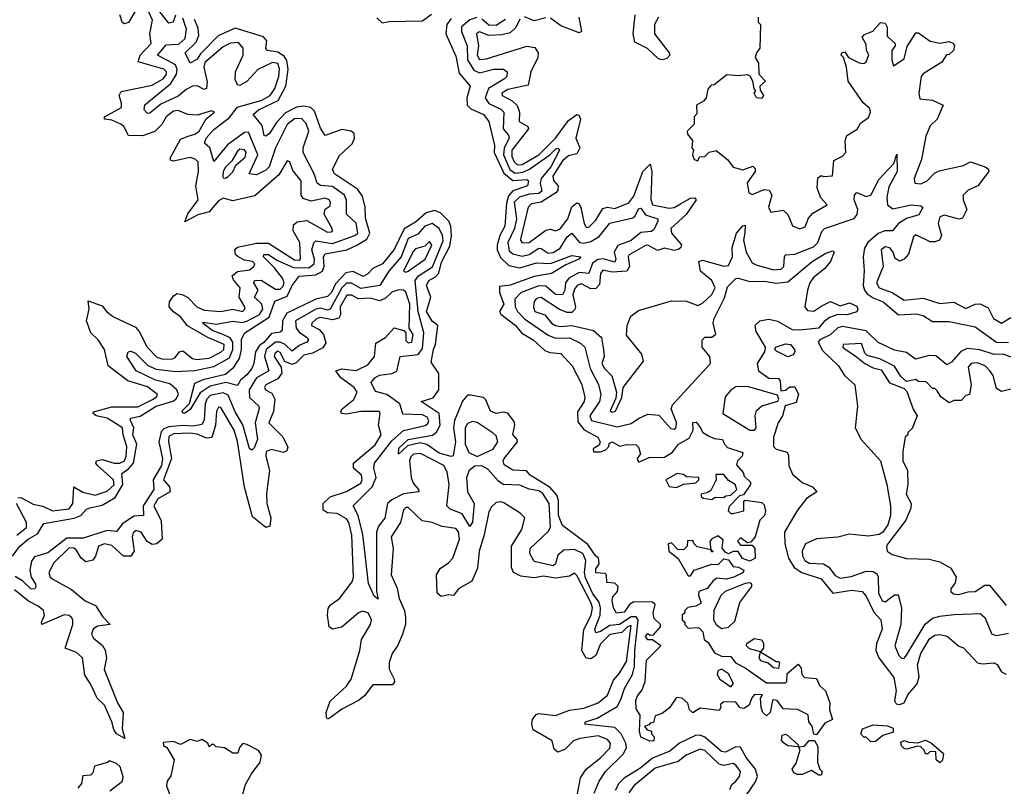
# Model space of a CAD drawing. Extents: x 2472589 to 2662339, y 701009 to 849030.
# Tile 353 of 406: x 2612417 to 2616567, y 746383 to 749615. Entities that reach past the tile are written whole.
import ezdxf

# ---------------------------------------------------------------- set-up
doc = ezdxf.new("R2010")
doc.units = 0

msp = doc.modelspace()

# ---------------------------------------------------------------- linework, layer by layer
at = {"layer": '0CON05XD'}
for points in [[(2613073.9, 749633.9), (2613064, 749605), (2613045, 749600), (2612964.3, 749704.3)], [(2612409.7, 747600.3), (2612425, 747599.4), (2612473, 747573), (2612515, 747563.5), (2612555, 747543.8), (2612625, 747553.5), (2612640.9, 747575), (2612645, 747645.8), (2612682.5, 747622.5), (2612735, 747609.8), (2612785, 747626.7), (2612815, 747654.6), (2612812.9, 747675), (2612745.4, 747735), (2612737.9, 747745), (2612741.1, 747755), (2612765, 747761.4), (2612815, 747745.6), (2612838.8, 747745), (2612858.1, 747755), (2612865.9, 747775), (2612869.2, 747815), (2612852.9, 747865), (2612850.3, 747895), (2612785, 747934.8), (2612739.4, 747945), (2612726.9, 747955), (2612728.6, 747961.4), (2612805, 747983.5), (2612915, 747982.7), (2612979.1, 748015), (2612993.8, 748025), (2612997.5, 748035), (2612955, 748067.1), (2612872.7, 748092.7), (2612789.2, 748155), (2612774.6, 748224.6), (2612748.2, 748265), (2612716.9, 748295), (2612698.8, 748345), (2612710, 748395), (2612705, 748430), (2612765, 748408.8), (2612782.5, 748385), (2612811.9, 748361.9), (2612905, 748318.5), (2612920.8, 748300.8), (2612954, 748235), (2612995, 748192.9), (2613015.4, 748184.6), (2613056.7, 748183.3), (2613070.3, 748189.7), (2613091.1, 748215), (2613105, 748218.8), (2613145, 748186.7), (2613162.9, 748182.9), (2613215, 748188.6), (2613265, 748213.3), (2613276.8, 748225), (2613278.5, 748245), (2613207.1, 748277.1), (2613124.8, 748324.8), (2613095, 748362.9), (2613065, 748383.5), (2613047.5, 748405), (2613048.5, 748425), (2613065, 748450.6), (2613080, 748460), (2613105, 748455.4), (2613125, 748443.3), (2613163.8, 748403.8), (2613195, 748390.7), (2613265, 748385.4), (2613315, 748394.1), (2613356.2, 748385), (2613366.1, 748393.9), (2613366.5, 748405), (2613342.7, 748445), (2613346.5, 748485), (2613317.7, 748517.7), (2613313.1, 748535), (2613335, 748552.9), (2613385, 748560.8), (2613404.4, 748575), (2613407.8, 748585), (2613398.6, 748595), (2613365, 748600.8), (2613337.3, 748615), (2613326.2, 748625), (2613323.5, 748646.5), (2613335, 748655.4), (2613415, 748672.2), (2613465, 748672.9), (2613575, 748601.9), (2613595, 748600.9), (2613600.6, 748605), (2613597.3, 748675), (2613570, 748725), (2613570.4, 748749.6), (2613587.1, 748762.9), (2613627.9, 748767.9), (2613715, 748718.9), (2613729.7, 748720.3), (2613736, 748725), (2613734.2, 748735), (2613700, 748795), (2613703.9, 748816.1), (2613725, 748830), (2613726.7, 748845), (2613721.2, 748855), (2613705, 748862), (2613645, 748849.2), (2613611.7, 748861.7), (2613603.8, 748875), (2613603.9, 748935), (2613568.8, 748978.8), (2613555, 749016.2), (2613545, 749020), (2613509, 748961), (2613408.2, 748871.8), (2613315, 748850.9), (2613275, 748861.9), (2613255, 748850.6), (2613215, 748804.4), (2613167.9, 748792.1), (2613113.3, 748763.3), (2613125, 748795.8), (2613168.5, 748855), (2613159.2, 748915), (2613170.4, 748975), (2613168.5, 749015), (2613157.1, 749027.1), (2613135, 749033.8), (2613065, 749018.2), (2613052.8, 749022.8), (2613050.9, 749030.9), (2613095, 749111.4), (2613126.8, 749123.2), (2613155, 749131.8), (2613173.1, 749145), (2613203.1, 749196.9), (2613237.5, 749225), (2613225, 749231.2), (2613165, 749211.9), (2613125, 749215.6), (2613085, 749232.5), (2613065, 749229.5), (2613035, 749205.6), (2613016.7, 749173.3), (2612987.2, 749142.8), (2612935, 749124.7), (2612875, 749127.1), (2612855.5, 749165), (2612843.9, 749173.9), (2612805, 749190.8), (2612773.8, 749195), (2612774.2, 749205), (2612845.6, 749245), (2612846.6, 749263.4), (2612835.5, 749295), (2612845, 749312.5), (2612975, 749338.1), (2613021.5, 749365), (2613035.8, 749385), (2613035.2, 749395.2), (2613025, 749406.4), (2612916.5, 749436.5), (2612925.4, 749465), (2612970.8, 749515), (2612965.4, 749555), (2612977.2, 749612.8), (2612955, 749658.7)], [(2612386.6, 747353.4), (2612417.5, 747395), (2612452.7, 747425), (2612492.2, 747447.8), (2612518.9, 747491.1), (2612646.5, 747513.5), (2612674.8, 747525.2), (2612698.7, 747551.3), (2612712.8, 747557.2), (2612765, 747568.8), (2612819.1, 747600.9), (2612852.3, 747655), (2612847.6, 747702.4), (2612877.5, 747722.5), (2612896.1, 747745), (2612910.2, 747825), (2612894.3, 747865), (2612897.6, 747895), (2612883.4, 747925), (2612884.5, 747935), (2612925, 747944.2), (2612992.5, 747985), (2613062.9, 748007.1), (2613075.3, 748015), (2613086.2, 748035), (2613079.4, 748055), (2613049.6, 748079.6), (2612990, 748095), (2612907.8, 748135), (2612868.2, 748195), (2612874.5, 748215), (2612885, 748217.3), (2612905, 748209.1), (2612957.7, 748157.7), (2612991.9, 748141.9), (2613075, 748132), (2613155, 748136.3), (2613235, 748153.1), (2613300.8, 748189.2), (2613315.7, 748225), (2613315.7, 748255), (2613303.8, 748273.8), (2613276.9, 748286.9), (2613228.9, 748305), (2613188.6, 748335), (2613190.7, 748339.3), (2613245, 748331.1), (2613315, 748343.6), (2613355, 748338.6), (2613375, 748343.9), (2613427.7, 748372.3), (2613442.4, 748395), (2613436.9, 748415), (2613406.9, 748445), (2613421.6, 748475), (2613403.6, 748505), (2613406, 748515), (2613435, 748516.2), (2613495, 748478.6), (2613515, 748479.4), (2613527.8, 748492.2), (2613531.3, 748505), (2613524.5, 748525), (2613490.2, 748570.2), (2613444.7, 748615), (2613446, 748625), (2613465, 748625.6), (2613501.3, 748601.3), (2613570.6, 748570.6), (2613635, 748568.9), (2613657.8, 748585), (2613659.4, 748605), (2613647.8, 748645), (2613656.1, 748673.9), (2613665, 748682.9), (2613735, 748671.2), (2613830, 748705), (2613842.2, 748715), (2613835, 748757.7), (2613794.6, 748795), (2613794, 748854), (2613786.5, 748875), (2613735, 748912.3), (2613685, 748916.2), (2613671.2, 748925), (2613658.7, 748965), (2613611.9, 749055), (2613611.6, 749075), (2613636.1, 749145), (2613625, 749177.9), (2613605, 749198.6), (2613575, 749197), (2613545, 749172.9), (2613494.8, 749075.2), (2613468.8, 748995), (2613455, 748980.3), (2613415, 748961.3), (2613384.4, 748964.4), (2613420.2, 749045), (2613380.7, 749140.7), (2613365, 749138.7), (2613292.4, 749087.6), (2613235, 749017.5), (2613218.5, 749075), (2613195.6, 749095), (2613203.4, 749115), (2613235, 749151.6), (2613299.3, 749200.7), (2613335, 749245.6), (2613436.9, 749275), (2613473.1, 749295), (2613492.6, 749325), (2613509.1, 749375), (2613512, 749408), (2613505, 749429.6), (2613482, 749435), (2613420.5, 749405), (2613375, 749354.6), (2613345, 749337.8), (2613335, 749340), (2613325, 749363.3), (2613326.4, 749395), (2613359.1, 749465), (2613359.1, 749495), (2613338.8, 749518.8), (2613305, 749516.2), (2613275, 749500.3), (2613197.5, 749435), (2613193.4, 749415), (2613207.2, 749352.8), (2613205, 749324.2), (2613195, 749321.1), (2613165, 749336.2), (2613145, 749334.4), (2613118.9, 749321.1), (2613085, 749292.4), (2613012, 749258), (2612965, 749220.8), (2612955, 749219.2), (2612941.5, 749235), (2612945, 749256), (2613054, 749346), (2613077.9, 749385), (2613081, 749405), (2613073.3, 749425), (2612998.2, 749465), (2613035, 749508.9), (2613087.8, 749512.2), (2613113.9, 749535), (2613120.5, 749575), (2613105, 749621.2)], [(2612907.1, 749655), (2612875, 749603.5), (2612856.7, 749596.7), (2612848.5, 749605), (2612839.6, 749635)], [(2613922.1, 749622.1), (2613945, 749601.8), (2613975, 749607.7), (2614115, 749610), (2614152.3, 749637.7)], [(2614235, 749620.5), (2614216.9, 749595), (2614213.6, 749555), (2614255, 749461.2), (2614270, 749390), (2614315.6, 749335), (2614301.2, 749285), (2614303.5, 749255), (2614318.7, 749238.7), (2614371.4, 749215), (2614394.4, 749185), (2614418.5, 749085), (2614416.7, 749055), (2614457.3, 748967.3), (2614495, 748937), (2614555, 748940.8), (2614562, 748935), (2614557.1, 748915), (2614496.2, 748893.8), (2614477.2, 748872.8), (2614468.4, 748841.6), (2614462.5, 748745), (2614441.2, 748705), (2614429.3, 748665), (2614430, 748645), (2614443, 748613), (2614479.2, 748579.2), (2614525, 748568.9), (2614595, 748589.6), (2614655, 748587.6), (2614745, 748620.5), (2614782.5, 748615), (2614773.8, 748605), (2614718.9, 748581.1), (2614658.8, 748545), (2614585, 748532), (2614485, 748496.2), (2614440, 748490), (2614438.9, 748465), (2614458.2, 748415), (2614439.5, 748385), (2614445, 748373.1), (2614505, 748326.5), (2614534, 748294), (2614581.4, 748265), (2614630.7, 748220.7), (2614651.8, 748211.8), (2614697.9, 748207.9), (2614745.7, 748155), (2614785, 748080), (2614799.2, 748025), (2614796.9, 748005), (2614767.6, 747962.4), (2614769.5, 747919.5), (2614796, 747886), (2614853.8, 747855), (2614863.3, 747835), (2614859.3, 747820.7), (2614833.9, 747806.1), (2614835, 747793.3), (2614865, 747792.5), (2614888.3, 747801.7), (2614900, 747815), (2614901.7, 747828.3), (2614914.1, 747835.9), (2614947, 747817), (2614975, 747824), (2615015, 747822), (2615025, 747813.3), (2615033.3, 747785), (2615020, 747765), (2615025, 747750), (2615070.7, 747769.3), (2615135, 747770), (2615168.7, 747791.3), (2615194.2, 747825), (2615239.3, 747850.7), (2615256, 747885), (2615255, 747916.7), (2615268.3, 747918.3), (2615286.2, 747893.8)], [(2614344.2, 749624.2), (2614315, 749614.8), (2614279.7, 749585), (2614278.6, 749565), (2614302.5, 749505), (2614304.4, 749445), (2614331.7, 749401.7), (2614355, 749391.4), (2614415, 749405.9), (2614456.4, 749406.4), (2614471.9, 749395), (2614470, 749375), (2614460, 749365), (2614392.5, 749325), (2614379.7, 749285), (2614395, 749261.6), (2614445, 749238), (2614457.9, 749225), (2614454.2, 749155), (2614477.5, 749127.5), (2614479.7, 749115), (2614459.6, 749075), (2614456.5, 749045), (2614483.1, 748983.1), (2614505, 748967.2), (2614537.6, 748972.4), (2614565.9, 748984.1), (2614651.8, 749045), (2614675, 749069.6), (2614685, 749073.1), (2614692.2, 749065), (2614655.9, 748995), (2614614.8, 748945), (2614611.2, 748925), (2614617.5, 748892.5), (2614605, 748882.2), (2614565, 748879), (2614524, 748866), (2614501.1, 748845), (2614510.6, 748775), (2614502, 748735), (2614474.8, 748675), (2614480.3, 748640.3), (2614495, 748627.9), (2614535, 748618.1), (2614565, 748624.8), (2614605, 748651.2), (2614615, 748650.8), (2614645, 748630.7), (2614665, 748633.2), (2614695, 748651.1), (2614725, 748698.8), (2614745, 748714.4), (2614776, 748676), (2614795, 748673.2), (2614825, 748679.3), (2614859.1, 748700.9), (2614905, 748757.5), (2615001.1, 748778.9), (2615011.9, 748788.1), (2615025, 748816.9), (2615035, 748820), (2615055, 748791.6), (2615106.2, 748775), (2615107.3, 748765), (2615090.4, 748729.6), (2615078.5, 748721.5), (2615035, 748718.4), (2614995, 748684.7), (2614937.6, 748662.4), (2614922.6, 748635), (2614930, 748605), (2614925, 748592.3), (2614876.1, 748606.1), (2614855, 748604.4), (2614832.1, 748587.9), (2614815.8, 748544.2), (2614775, 748549.4), (2614731.1, 748525), (2614718, 748505), (2614715.5, 748474.5), (2614704.7, 748455.3), (2614675, 748456.2), (2614635, 748491.8), (2614605, 748493.2), (2614530.8, 748465), (2614504, 748436), (2614505.3, 748405), (2614515.3, 748385), (2614544.1, 748354.1), (2614645, 748284.7), (2614675, 748272.5), (2614735, 748273.2), (2614781.2, 748251.2), (2614799.5, 748235), (2614821.4, 748145), (2614857, 748077), (2614866.9, 748035), (2614861.1, 748005), (2614820, 747945), (2614826.9, 747925), (2614935, 747898.4), (2614995, 747912.5), (2615025, 747934.3), (2615065, 747952.5), (2615111.7, 747948.3), (2615161.9, 747891.9), (2615175, 747889.2), (2615184.2, 747895.8), (2615185, 747917.5), (2615162.5, 747975), (2615168.3, 747991.7), (2615328.2, 748165), (2615325.4, 748195), (2615294, 748235), (2615293.6, 748263.6), (2615305, 748276), (2615335, 748276.7), (2615350.7, 748289.3), (2615340, 748335), (2615343.8, 748355), (2615388.1, 748441.9), (2615400.9, 748489.1), (2615435, 748523.6), (2615445.5, 748525.5), (2615495, 748510.8), (2615555, 748512.2), (2615606, 748504), (2615655, 748510), (2615757.8, 748595), (2615815, 748630), (2615845, 748640), (2615850, 748635), (2615834, 748595), (2615810, 748565), (2615762.6, 748527.4), (2615747.1, 748505), (2615737.9, 748475), (2615726.7, 748405), (2615738.3, 748388.3), (2615763.9, 748386.1), (2615798.3, 748408.3), (2615835, 748427.1), (2615875, 748408.8), (2615915, 748421.2), (2615945, 748406.7), (2615950, 748395), (2615945, 748383.3), (2615905, 748370), (2615865, 748371.9), (2615831.1, 748358.9), (2615807.4, 748342.6), (2615783.8, 748315), (2615705.5, 748305.5), (2615675, 748307.5), (2615612.9, 748342.9), (2615575, 748351.2), (2615535, 748344.6), (2615515.5, 748325), (2615520, 748300), (2615558.8, 748235), (2615555.9, 748214.1), (2615526.2, 748165), (2615531.2, 748135), (2615575, 748103.3), (2615615, 748102.5), (2615623, 748093), (2615625, 748050), (2615645, 748052.5), (2615663, 748067), (2615685, 748067.5), (2615700, 748035), (2615689.3, 748000.7), (2615643, 747987), (2615632.5, 747945), (2615614.1, 747915.9), (2615594.6, 747855.4), (2615594.4, 747815), (2615605, 747804.4), (2615651.7, 747791.7), (2615658, 747778), (2615659.4, 747735), (2615675, 747698.6), (2615715, 747664.4), (2615758.8, 747645), (2615777.5, 747625), (2615734.1, 747595.9), (2615695, 747546.7), (2615665, 747495.6), (2615640.9, 747455), (2615642.5, 747405), (2615658, 747345), (2615682.1, 747305), (2615714.5, 747284.5), (2615795, 747257.7), (2615845, 747197.3), (2615925, 747210.7), (2615967.5, 747205), (2615984.6, 747185), (2616016.7, 747116.7), (2616046.9, 747085), (2616051.9, 747045), (2616028, 746985), (2616025.3, 746955), (2616037.8, 746925), (2616101.5, 746841.5), (2616112, 746785), (2616104.7, 746744.7), (2616110.8, 746730.8), (2616125, 746728), (2616145.5, 746734.5), (2616160.5, 746769.5), (2616200, 746815), (2616208.3, 746845), (2616201.4, 746895), (2616215, 746942.9), (2616252.7, 747005), (2616275, 747020.6), (2616297, 747023), (2616326.2, 747016.2), (2616375, 746973.8), (2616395, 746966.7), (2616454.1, 746904.1), (2616475, 746899.6), (2616525, 746904.4), (2616536.6, 746896.6), (2616556, 746866), (2616575, 746856.4)], [(2614525, 749616.5), (2614508.2, 749581.8), (2614485, 749559.3), (2614449.5, 749550.5), (2614395, 749548.3), (2614355, 749563.1), (2614343.1, 749556.9), (2614351.4, 749505), (2614345.4, 749465), (2614355, 749447.3), (2614385, 749449.3), (2614555, 749503.8), (2614587.8, 749497.8), (2614602.7, 749475), (2614600.4, 749455), (2614572, 749395), (2614560.8, 749339.2), (2614475, 749320.7), (2614449.4, 749305), (2614450, 749295), (2614493.1, 749273.1), (2614513.2, 749253.2), (2614523.8, 749225), (2614522.7, 749185), (2614558.6, 749165), (2614561.5, 749155), (2614491.9, 749065), (2614491.9, 749038.1), (2614500.6, 749015), (2614515, 749003.2), (2614535, 749004.4), (2614604.7, 749045), (2614675, 749114.7), (2614730.8, 749189.2), (2614765, 749214.5), (2614775, 749210.6), (2614780.5, 749195), (2614761.6, 749115), (2614778.4, 749075), (2614765, 749050), (2614730.7, 749040.7), (2614705, 749020), (2614664.7, 748955), (2614666.4, 748936.4), (2614686.7, 748915), (2614684.7, 748895), (2614677.2, 748885), (2614615, 748846.1), (2614575, 748839.2), (2614560.8, 748825), (2614529.2, 748695), (2614527.8, 748685), (2614535, 748674.5), (2614565, 748675.4), (2614635, 748727.9), (2614655, 748731.1), (2614675, 748724.4), (2614695, 748733.8), (2614726.9, 748775), (2614743.9, 748826.1), (2614765, 748842.2), (2614775, 748838.6), (2614782.9, 748822.9), (2614796.5, 748755), (2614805, 748740.8), (2614815, 748739.4), (2614845, 748769.5), (2614875, 748818.2), (2614895, 748824.1), (2614925, 748819.2), (2614985, 748842.9), (2615005, 748871.5), (2615044.2, 748975), (2615075, 749006.2), (2615081.8, 748975), (2615077.2, 748857.2), (2615084.6, 748835), (2615155, 748820.2), (2615176.3, 748823.7), (2615201.7, 748838.3)], [(2614465, 749615.5), (2614425, 749590.3), (2614395, 749592.1), (2614365, 749616.4)], [(2614635, 749623), (2614585, 749610.4), (2614545, 749626.2)], [(2614773.4, 749625), (2614784.4, 749565.6), (2614775, 749558.9), (2614698.5, 749588.5), (2614655, 749621.1)], [(2615109.3, 749625), (2615092.1, 749595), (2615093.2, 749555), (2615154.4, 749475), (2615157.5, 749465), (2615145, 749451.5), (2615125, 749445.5), (2615109.4, 749449.4), (2615063, 749493), (2615009.5, 749519.5), (2615002.2, 749555), (2615010.8, 749635)], [(2615530, 749625), (2615530, 749605), (2615540, 749595), (2615537.5, 749495), (2615522.5, 749475), (2615517.5, 749455), (2615531.7, 749431.7), (2615532.5, 749385), (2615560, 749355), (2615537.5, 749335), (2615538.3, 749318.3), (2615552.5, 749295), (2615545, 749282.5), (2615522.5, 749285), (2615512.5, 749305), (2615520, 749315), (2615513, 749323), (2615507.5, 749355), (2615496.4, 749376.4), (2615485, 749382.5), (2615445, 749377.5), (2615398.3, 749381.7), (2615345, 749340), (2615331.7, 749338.3), (2615318.3, 749321.7), (2615310, 749285), (2615299.3, 749270.7), (2615270, 749255), (2615271.7, 749218.3), (2615260, 749205), (2615260, 749175), (2615230, 749145), (2615231.7, 749131.7), (2615252.5, 749105), (2615250, 749075), (2615257.5, 749065), (2615252.5, 749045), (2615260, 749025), (2615275, 749020), (2615283, 749037), (2615305, 749037.5), (2615323.9, 749056.1), (2615353, 749063), (2615400, 749025), (2615425, 748992.5), (2615465, 748982.5), (2615507, 748997), (2615517, 748987), (2615517.5, 748975), (2615483, 748927), (2615490, 748885), (2615505, 748878), (2615555, 748898.8), (2615576.1, 748896.1), (2615586.7, 748875), (2615573.8, 748825), (2615583.6, 748803.6), (2615635, 748812.5), (2615654.2, 748794.2), (2615675, 748746.2), (2615705, 748732.5), (2615727.9, 748742.1), (2615741.7, 748778.3), (2615760.3, 748799.7), (2615820, 748835), (2615794.3, 748864.3), (2615778.8, 748905), (2615781.2, 748948.8), (2615795, 748957.5), (2615805, 748953.3)], [(2615286.2, 747893.8), (2615295.7, 747875.7), (2615320.3, 747860.3), (2615345, 747848.8), (2615380, 747845), (2615387.5, 747825), (2615401.2, 747811.2), (2615465, 747790), (2615462.5, 747775), (2615442.5, 747755), (2615438.3, 747738.3), (2615466.1, 747706.1), (2615470.7, 747690.7), (2615497.5, 747665), (2615497.5, 747655), (2615468.3, 747611.7), (2615451.7, 747608.3), (2615407, 747563), (2615403.9, 747543.9), (2615413.9, 747533.9), (2615425, 747533.3), (2615470, 747545), (2615470, 747585), (2615475, 747590), (2615545, 747580), (2615555, 747570), (2615561.2, 747545), (2615556.7, 747525), (2615537.5, 747505), (2615517.5, 747435), (2615498.3, 747411.7), (2615485, 747410), (2615455, 747430), (2615443, 747417), (2615455, 747400), (2615505, 747400), (2615516.1, 747386.1), (2615516.7, 747345), (2615495, 747332.5), (2615463.6, 747343.6), (2615445, 747372.5), (2615425, 747372.5), (2615405, 747362.5), (2615390.7, 747370.7), (2615378.3, 747388.3), (2615381.7, 747421.7), (2615359.3, 747439.3), (2615335, 747426.7), (2615326.7, 747415), (2615330, 747380), (2615340, 747375), (2615335, 747370), (2615330, 747380), (2615273, 747393), (2615260, 747405), (2615255, 747420), (2615231.7, 747418.3), (2615230, 747395), (2615215, 747380), (2615191.7, 747381.7), (2615165, 747410), (2615150, 747405), (2615153.3, 747375), (2615193, 747343), (2615235, 747270), (2615245, 747270), (2615260, 747295), (2615335, 747320), (2615361.7, 747318.3), (2615385, 747342.5), (2615405, 747337.5), (2615425, 747310), (2615447, 747307), (2615470, 747295), (2615466.2, 747285), (2615426.7, 747265), (2615395, 747256), (2615355, 747260), (2615340.6, 747249.4), (2615315, 747216.7), (2615280, 747205), (2615278.3, 747188.3), (2615290, 747155), (2615267, 747143), (2615233, 747137), (2615220, 747125), (2615220, 747115), (2615210, 747105), (2615210, 747085), (2615220, 747075), (2615220, 747065), (2615235, 747050), (2615275, 747052.5), (2615285, 747047.5), (2615296.2, 747035), (2615301.7, 747001.7), (2615319.3, 746989.3), (2615346.4, 746946.4), (2615375, 746932.5), (2615415, 746930), (2615433.9, 746903.9), (2615475, 746882.5), (2615565, 746820), (2615645, 746820), (2615650, 746825), (2615651.7, 746858.3), (2615698.3, 746898.3), (2615711.7, 746881.7), (2615713.3, 746855), (2615725, 746842.5), (2615775, 746837.5), (2615788.8, 746808.8), (2615813.3, 746785), (2615832.5, 746735), (2615830, 746705), (2615842.5, 746665), (2615810.5, 746649.5), (2615775, 746600), (2615765, 746602.5), (2615757, 746637), (2615743.3, 746655), (2615740, 746685), (2615695, 746707.5), (2615635, 746710), (2615610, 746745), (2615595, 746747.5), (2615590, 746745), (2615580, 746695), (2615565, 746680), (2615550, 746695), (2615542.5, 746715), (2615540, 746755), (2615548.3, 746768.3), (2615515, 746770), (2615503.3, 746756.7), (2615492.5, 746725), (2615469.3, 746710.7), (2615453.9, 746713.9), (2615435, 746737.5), (2615385, 746740), (2615371.7, 746728.3), (2615372.5, 746715), (2615365, 746702.5), (2615285, 746712.5), (2615255, 746693.3), (2615240, 746705), (2615233, 746733), (2615210, 746755), (2615185, 746757.5), (2615156.4, 746713.6), (2615125, 746690), (2615095, 746680), (2615088.3, 746651.7), (2615075, 746650), (2615068.3, 746641.7), (2615050, 746635), (2615061.7, 746621.7), (2615080, 746615), (2615080, 746605), (2615091.7, 746591.7), (2615090, 746575), (2615073, 746573), (2615035, 746590), (2615030, 746615), (2615033, 746683), (2615015, 746710), (2615014.3, 746744.3), (2615021.2, 746765), (2615040.7, 746789.3), (2615053.3, 746825), (2615058.8, 746915), (2615120, 746975), (2615085, 747000), (2615065, 747000), (2615054.2, 747015), (2615065, 747027.5), (2615075, 747020), (2615088.3, 747021.7), (2615117.5, 747055), (2615117.5, 747065), (2615090.7, 747090.7), (2615087.5, 747115), (2615095, 747150), (2615085, 747160), (2615005, 747161.2), (2614989.2, 747150.8), (2614965, 747117.5), (2614933.1, 747113.1), (2614920, 747135), (2614913.8, 747166.2), (2614917.5, 747182.5), (2614937.5, 747205), (2614940, 747225), (2614925, 747240), (2614891.7, 747241.7), (2614890, 747275), (2614885, 747280), (2614845, 747282.5), (2614845, 747300), (2614859.3, 747320.7), (2614856.7, 747346.7), (2614845, 747353.3), (2614812.2, 747402.2), (2614705, 747483.3), (2614688.5, 747525), (2614688.3, 747588.3), (2614680.5, 747610.5), (2614652.5, 747642.5), (2614568.8, 747695), (2614553.6, 747713.6), (2614495, 747715.5), (2614458.8, 747738.8), (2614454.5, 747755), (2614459.5, 747765), (2614515.7, 747835), (2614514, 747845), (2614495.7, 747865.7), (2614504.2, 747905), (2614501.2, 747921.2), (2614475, 747956.2), (2614455, 747960), (2614425, 747954.7), (2614402, 747965), (2614382.2, 748012.2), (2614372.2, 748022.2), (2614317.3, 748032.7), (2614305, 748032), (2614283, 748007), (2614250.4, 747925), (2614245.5, 747895), (2614253.5, 747835), (2614244.3, 747775.7), (2614235, 747773.1), (2614185, 747787.1), (2614133.6, 747823.6), (2614105, 747830.4), (2614052.1, 747817.9), (2614013.6, 747783.6), (2614015, 747808), (2614054.4, 747845), (2614156.9, 747863.1), (2614174.2, 747875.8), (2614190, 747905), (2614184.4, 747955), (2614108.8, 748005), (2614159.6, 748020.4), (2614183.8, 748055), (2614183.3, 748123.3), (2614151.2, 748171.2), (2614160.6, 748225), (2614170, 748245), (2614180, 748325), (2614155, 748343.8), (2614131.8, 748385), (2614150, 748445), (2614131.1, 748495), (2614142.2, 748515), (2614169.7, 748530.3), (2614183.1, 748546.9), (2614195, 748592), (2614230.2, 748659.8), (2614237.6, 748705), (2614233.9, 748745), (2614225.6, 748765), (2614190.6, 748800.6), (2614165, 748810), (2614129.6, 748800.4), (2614085, 748761.8), (2614037.5, 748732.5), (2613995, 748645.7), (2613946.2, 748585), (2613905, 748566.4), (2613885, 748543.1), (2613865, 748532.9), (2613823.2, 748553.2), (2613792.1, 748547.9), (2613748, 748502), (2613731.3, 748465), (2613715, 748447.9), (2613665, 748437.3), (2613542.9, 748377.1), (2613525.3, 748345), (2613522.9, 748305), (2613515, 748298.1), (2613478.2, 748291.8), (2613445.4, 748254.6), (2613428.3, 748241.7), (2613410.4, 748215), (2613404.4, 748165), (2613395.5, 748145), (2613375, 748117.1), (2613347.5, 748095), (2613335, 748073.3), (2613286.1, 748086.1), (2613220.3, 748069.7), (2613177.7, 748042.3), (2613135, 747971.2), (2613115, 747956.2), (2613106.7, 747956.7), (2613100, 747965), (2613132.7, 747997.3), (2613155, 748083.3), (2613195, 748100), (2613285, 748121.2), (2613319.5, 748150.5), (2613342.9, 748187.1), (2613352.5, 748225), (2613352.3, 748267.7), (2613366, 748295), (2613468.8, 748361.2), (2613492.4, 748427.6), (2613545, 748449.5), (2613565, 748494.4), (2613595, 748534.3), (2613665, 748539.3), (2613693.8, 748555), (2613700.8, 748575), (2613697.7, 748615), (2613705, 748628.2), (2613795.5, 748644.5), (2613838, 748665), (2613880.4, 748689.6), (2613892.5, 748715), (2613875, 748777.5), (2613873.5, 748825), (2613861.3, 748871.3), (2613840.3, 748900.3), (2613744.4, 748965), (2613735.6, 748985), (2613765, 749042.9), (2613818.3, 749091.7), (2613828, 749115), (2613827.3, 749135), (2613814.2, 749144.2), (2613775, 749152.2), (2613705, 749127.1), (2613685, 749158), (2613659.7, 749229.7), (2613644.3, 749244.3), (2613615, 749250.5), (2613583.7, 749246.3), (2613537.4, 749222.6), (2613499.2, 749180.8), (2613470, 749135), (2613455, 749124.4), (2613447.1, 749127.1), (2613439.1, 749169.1), (2613400.6, 749215), (2613423.1, 749235), (2613506.5, 749273.5), (2613538.9, 749335), (2613548.6, 749405), (2613542.3, 749442.3), (2613531.3, 749461.3), (2613505, 749477.3), (2613461.2, 749485), (2613453.8, 749493.8), (2613458.5, 749525), (2613445, 749543.2), (2613325, 749578.7), (2613253.3, 749546.7), (2613179, 749471), (2613165, 749448.5), (2613135, 749431.2), (2613114, 749475), (2613160.5, 749519.5), (2613171.5, 749548.5), (2613169.7, 749579.7), (2613154.2, 749615)], [(2615805, 748953.3), (2615843.6, 748956.4), (2615849.3, 749020.7), (2615885, 749038.8), (2615900, 749055), (2615896.4, 749103.6), (2615903.9, 749126.1), (2615946.4, 749153.6), (2615960.7, 749179.3), (2615995, 749202.5), (2616003.8, 749225), (2616000.7, 749240.7), (2615972.5, 749265), (2615908.8, 749355), (2615902.5, 749415), (2615890, 749455), (2615880, 749465), (2615882.5, 749475), (2615895, 749480), (2615910, 749455), (2615955, 749432.5), (2615975, 749430), (2615985, 749437.5), (2615996.1, 749466.1), (2615986.7, 749485), (2615985, 749510), (2615968.3, 749541.7), (2615977.5, 749552.5), (2616013, 749567), (2616045, 749602.5), (2616065, 749600), (2616073, 749583), (2616073.3, 749545), (2616107.5, 749515), (2616107.5, 749505), (2616093.3, 749485), (2616093.3, 749445), (2616100, 749420), (2616145, 749450), (2616158.3, 749501.7), (2616195, 749560), (2616205, 749560), (2616255, 749523.8), (2616295, 749516.2), (2616335, 749523.3), (2616352.5, 749515), (2616357.5, 749505), (2616352.5, 749485), (2616335, 749467.5), (2616323.3, 749466.7), (2616304.1, 749435.9), (2616225, 749386.7), (2616216.7, 749375), (2616206.7, 749305), (2616210.7, 749280.7), (2616265, 749276.2), (2616310, 749255), (2616283.8, 749195), (2616255, 749167.5), (2616235.9, 749124.1), (2616218, 749025), (2616188, 748945), (2616190, 748925), (2616215, 748922.5), (2616242.5, 748935), (2616272.7, 748967.3), (2616292.7, 748977.3), (2616395, 749000.8), (2616425, 749015.6), (2616486.7, 748995), (2616501.2, 748985), (2616502, 748975), (2616456.2, 748913.8), (2616415, 748895.6), (2616394.6, 748875.4), (2616394.4, 748855), (2616410, 748815), (2616391.2, 748778.8), (2616375, 748773.3), (2616315, 748790.6), (2616295.7, 748784.3), (2616288.9, 748755), (2616302.9, 748705), (2616293.8, 748685), (2616275, 748677.8), (2616255, 748678.5), (2616195, 748708), (2616185, 748700), (2616163.7, 748626.3), (2616145, 748605.8), (2616125, 748596.2), (2616107.5, 748607.5), (2616099.4, 748635), (2616085, 748652.5), (2616065, 748657.1), (2616048, 748645), (2616057.1, 748575), (2616028.2, 748505), (2616039.2, 748485), (2616094.2, 748465), (2616145, 748432.9), (2616225, 748440.9), (2616295, 748418.5), (2616355, 748423.6), (2616405, 748397.1), (2616444.4, 748415.6), (2616465, 748417.1), (2616500, 748400), (2616521.9, 748355), (2616555, 748335.8), (2616595, 748359.4)], [(2613285, 748946.7), (2613295, 748954.2), (2613315, 748974), (2613327.8, 749002.2), (2613367.5, 749035), (2613371.4, 749055), (2613365, 749065.8), (2613345, 749069.2), (2613335, 749060.8), (2613310.6, 749019.4), (2613285, 748993.8), (2613274.5, 748975), (2613273.2, 748953.2), (2613275, 748947.5), (2613285, 748946.7)], [(2615201.7, 748838.3), (2615245, 748862.2), (2615263.4, 748863.4), (2615268.2, 748855), (2615226.2, 748793.8), (2615162.2, 748735), (2615164.5, 748715), (2615206.2, 748666.2), (2615204.4, 748655), (2615194, 748646), (2615175, 748641.9), (2615135, 748651.3), (2615105, 748641.2), (2615065, 748664.6), (2615055, 748663.2), (2614986.4, 748623.6), (2614981.8, 748615), (2614988, 748575), (2614975.8, 748554.2), (2614915, 748550.2), (2614875, 748558.8), (2614865.3, 748544.7), (2614861.6, 748498.4), (2614845, 748481.2), (2614825, 748480.3), (2614785, 748500.9), (2614766.7, 748495), (2614755, 748479.4), (2614748.1, 748455), (2614760, 748405), (2614757.2, 748392.8), (2614745, 748380.9), (2614725, 748380.4), (2614692.5, 748392.5), (2614615, 748444.4), (2614595, 748439.4), (2614585, 748426.2), (2614582.4, 748402.4), (2614588, 748385), (2614630.2, 748370.2), (2614658.9, 748335), (2614675, 748325.4), (2614695, 748321.2), (2614745, 748325.4), (2614835, 748304.5), (2614868.9, 748275), (2614878.5, 748225), (2614880, 748195), (2614871.1, 748165), (2614882.2, 748145), (2614913.5, 748113.5), (2614933.3, 748045), (2614930, 748020), (2614906, 747966), (2614915, 747960), (2614928, 747965), (2614955, 748022.5), (2614960.8, 748065), (2615046.1, 748175), (2615039.2, 748205), (2614974.7, 748284.7), (2614977.9, 748325), (2614992.5, 748365), (2615025, 748388.5), (2615165, 748430.3), (2615227.7, 748427.7), (2615275, 748409.4), (2615295, 748420), (2615335, 748456.5), (2615348.1, 748485), (2615334, 748515), (2615286.5, 748555), (2615280, 748595), (2615295, 748601.4), (2615385, 748575.4), (2615405, 748578.9), (2615421.1, 748615), (2615419.6, 748655), (2615438.5, 748715), (2615465, 748745.7), (2615475, 748748.8), (2615473.8, 748716.2), (2615468.2, 748685), (2615479.4, 748635), (2615505, 748590.5), (2615520.8, 748580.8), (2615595, 748560.9), (2615627.1, 748562.9), (2615638.2, 748575), (2615641.2, 748615), (2615647, 748623), (2615685, 748626.2), (2615763.2, 748656.8), (2615780.6, 748675), (2615798.2, 748721.8), (2615810, 748735), (2615935, 748776.2), (2615946.4, 748793.6), (2615950, 748815), (2615933.8, 748855), (2615935.6, 748875), (2615945, 748885.7), (2615985, 748869.5), (2616005, 748875.5), (2616038.8, 748941.2), (2616101.5, 749008.5), (2616115, 749047.5), (2616116.1, 748975), (2616080.4, 748909.6), (2616071.6, 748865), (2616074.8, 748834.8), (2616096.9, 748816.9), (2616175, 748834.5), (2616215, 748830.8), (2616223.6, 748823.6), (2616207.5, 748792.5), (2616155, 748776.8), (2616121.5, 748755), (2616096.2, 748725), (2616064.2, 748724.2), (2616035, 748713.6), (2615992.5, 748675), (2615978, 748652), (2615972.1, 748615), (2615976.5, 748556.5), (2615972.7, 748495), (2615977.8, 748475), (2615989.8, 748459.8), (2616015, 748441.8), (2616057.1, 748425), (2616121.2, 748371.2), (2616197.5, 748375), (2616225, 748367.5), (2616265, 748341.9), (2616335, 748342.5), (2616445, 748320.6), (2616535, 748255.6), (2616585, 748254)], [(2614850.8, 746670.8), (2614935, 746720), (2614951.5, 746748.5), (2614966.2, 746795), (2615000.6, 746855), (2615009.1, 746889.1), (2615009.9, 746955), (2615024.3, 747085), (2615015, 747097.2), (2614995, 747097.3), (2614944.9, 747065.1), (2614905, 747061), (2614865, 747035.8), (2614845, 747030.6), (2614841.8, 747045), (2614863.5, 747105), (2614865.8, 747135), (2614858.9, 747158.9), (2614833, 747195), (2614801.5, 747261.5), (2614797.9, 747285), (2614802.8, 747335), (2614791, 747365), (2614755, 747381.1), (2614711.1, 747378.9), (2614685, 747358.2), (2614675, 747321.4), (2614665, 747313.2), (2614585, 747331.4), (2614567.5, 747365), (2614568.5, 747385), (2614645, 747457.1), (2614654.7, 747475), (2614648.4, 747575), (2614622.5, 747617.5), (2614605, 747629.3), (2614565, 747635.8), (2614525, 747653.3), (2614455, 747655.4), (2614435, 747669.2), (2614390.1, 747720.1), (2614365, 747733.8), (2614335, 747732.1), (2614311.1, 747715), (2614300.5, 747685), (2614304.7, 747625), (2614333.2, 747575), (2614325, 747496.7), (2614315, 747478), (2614282.2, 747532.2), (2614231.8, 747551.8), (2614217.5, 747565), (2614227.8, 747655), (2614218.3, 747708.3), (2614204.9, 747734.9), (2614106.5, 747786.5), (2614077.2, 747782.8), (2614065, 747772), (2614060, 747755), (2614066.8, 747685), (2614075, 747661.1), (2614098.6, 747635), (2614100, 747625), (2614035, 747615.8), (2613985, 747591.1), (2613968, 747575), (2613956.1, 747513.9), (2613929.7, 747480.3), (2613921.4, 747455), (2613921.3, 747275), (2613921.2, 747205), (2613928, 747172), (2613911.2, 747185), (2613887.8, 747237.8), (2613863.9, 747445), (2613844.3, 747525), (2613822.5, 747565), (2613903.3, 747645), (2613919.7, 747685), (2613909.2, 747725), (2613912.2, 747745), (2613985, 747839.2), (2614035, 747882.6), (2614125.9, 747904.1), (2614137.7, 747912.3), (2614141.8, 747925), (2614135, 747938.7), (2614115, 747948.8), (2614032.3, 747952.3), (2614019.6, 747995), (2613965, 748034.7), (2613917.1, 748047.1), (2613897.8, 748085), (2613913.3, 748105), (2613933.1, 748116.9), (2613986, 748124), (2614006.9, 748133.1), (2614020.8, 748195), (2614097, 748203), (2614115, 748228.6), (2614120.6, 748295), (2614096.5, 748385), (2614084.4, 748515), (2614097.9, 748535), (2614156.4, 748573.6), (2614202.3, 748682.3), (2614199.6, 748705), (2614185, 748734.6), (2614155, 748755.8), (2614125.3, 748745), (2614095, 748711.4), (2614055, 748692.9), (2614025, 748614.7), (2613972.6, 748555), (2613935, 748494.7), (2613855, 748481.6), (2613815, 748503.9), (2613795, 748503.9), (2613774.2, 748485), (2613725, 748394.6), (2613715, 748389.7), (2613685, 748399.3), (2613665, 748395.2), (2613578.8, 748345), (2613582.5, 748315), (2613596.2, 748296.2), (2613628.9, 748275), (2613634.4, 748265), (2613627.5, 748255), (2613595, 748240.7), (2613565, 748216.8), (2613535.8, 748245.8), (2613515, 748256), (2613495, 748255.5), (2613456.5, 748225), (2613448.7, 748195), (2613467.3, 748135), (2613415.2, 748105), (2613384.1, 748055), (2613385, 748022.5), (2613424.4, 747985), (2613426, 747976), (2613409, 747915), (2613419.5, 747845), (2613405, 747809.4), (2613395, 747800.6), (2613385, 747807.5), (2613357.2, 747907.2), (2613325, 747961.5), (2613295, 748032.2), (2613275, 748042.3), (2613219.6, 748030.4), (2613205.9, 748015), (2613199.1, 747995), (2613193.8, 747926.2), (2613185, 747908.8), (2613148.1, 747901.9), (2613105, 747904.5), (2613045, 747898.3), (2613025, 747890.6), (2613012.9, 747877.1), (2613003.7, 747835), (2613018.7, 747765), (2613015.2, 747735), (2612979.2, 747675), (2612982.5, 747635), (2612937.1, 747565), (2612938.1, 747525), (2612898.6, 747521.4), (2612850.7, 747489.3), (2612825, 747456.7), (2612785, 747462), (2612685, 747429.3), (2612615, 747429.4), (2612535, 747367.3), (2612479.7, 747350.3), (2612467.2, 747332.8), (2612459.3, 747295), (2612465.3, 747265.3), (2612483.1, 747235), (2612485.6, 747224.4), (2612480, 747215), (2612465, 747214.5), (2612429, 747249), (2612397.5, 747267.5)], [(2614045, 748550), (2614055, 748554.4), (2614126.4, 748605), (2614153.8, 748663.8), (2614145, 748680), (2614125, 748660), (2614085, 748648.5), (2614075, 748637.1), (2614034.4, 748555), (2614045, 748550)], [(2614015.7, 748475.7), (2613985, 748466.9), (2613958.8, 748441.2), (2613935, 748429.1), (2613895, 748440.4), (2613845, 748438.6), (2613815, 748453.9), (2613796.5, 748453.5), (2613767.1, 748405), (2613769.2, 748370.8), (2613762.8, 748357.2), (2613735, 748349.6), (2613685, 748360), (2613670, 748355), (2613648.1, 748335), (2613647.5, 748325), (2613679, 748309), (2613697.1, 748287.1), (2613706.7, 748253.3), (2613695, 748231.1), (2613651.5, 748208.5), (2613615, 748200), (2613582, 748168), (2613565, 748161.3), (2613534.5, 748174.5), (2613515, 748211.9), (2613505, 748216.8), (2613491.9, 748208.1), (2613489.6, 748195), (2613519.5, 748149.5), (2613521.6, 748125), (2613505, 748100.8), (2613455, 748075.6), (2613448.8, 748065), (2613452.5, 748055), (2613480.2, 748040.2), (2613492.5, 748015), (2613486.2, 747963.8), (2613467.1, 747915), (2613526.4, 747856.4), (2613547.6, 747812.4), (2613542.4, 747797.6), (2613529.3, 747790.7), (2613477.4, 747802.6), (2613455.5, 747794.5), (2613453.9, 747775), (2613469.2, 747715), (2613457.6, 747617.6), (2613458.6, 747575), (2613476, 747515), (2613470.7, 747479.3), (2613455, 747473.8), (2613398.5, 747518.5), (2613364, 747644), (2613335, 747836.7), (2613321.5, 747885), (2613265, 747980), (2613255, 747982), (2613245.8, 747965), (2613241.8, 747905), (2613227, 747853), (2613205, 747850.3), (2613165, 747867.6), (2613135, 747871.7), (2613065, 747869.5), (2613045, 747857.5), (2613043.8, 747835), (2613056.6, 747765), (2613023.7, 747675), (2613047.7, 747645), (2613050.8, 747625), (2612998.9, 747595), (2612982.1, 747565), (2613012.6, 747502.6), (2613017.2, 747425), (2612995.6, 747405), (2612975, 747402.2), (2612953.6, 747415), (2612929.4, 747455), (2612908.1, 747461.9), (2612895, 747451.2), (2612891.2, 747435), (2612900, 747375), (2612885, 747352.8), (2612855, 747353.3), (2612805, 747397.9), (2612775, 747405.4), (2612749.4, 747395), (2612736.7, 747353.3), (2612725, 747336.7), (2612695, 747329.6), (2612676.2, 747345), (2612655, 747380), (2612645, 747387.5), (2612625, 747388.7), (2612560.4, 747325), (2612540, 747285), (2612545.5, 747265.5), (2612556.2, 747256.2), (2612635, 747212.9), (2612693.5, 747165), (2612736, 747146), (2612767.4, 747097.4), (2612798, 747065), (2612745, 747058.2), (2612726.2, 747045), (2612720, 747025), (2612728.1, 747008.1), (2612766.1, 746976.1), (2612777.8, 746957.8), (2612783.2, 746925), (2612772.3, 746875), (2612828.5, 746735), (2612852.5, 746695), (2612848.2, 746625), (2612860, 746585), (2612824.3, 746605), (2612813.1, 746623.1), (2612805.3, 746655.3), (2612773.8, 746725), (2612744.1, 746754.1), (2612715.9, 746815), (2612691.5, 746851.5), (2612681.3, 746925), (2612657, 746947), (2612608.1, 746965), (2612640.2, 747065), (2612640.8, 747085), (2612634.8, 747094.8), (2612625, 747102.9), (2612605, 747105.7), (2612510, 747065), (2612508.6, 747075), (2612521.1, 747105), (2612516.9, 747125), (2612495, 747142.9), (2612453.3, 747163.3), (2612395, 747211.2)], [(2614760.8, 746315), (2614780.7, 746419.3), (2614804.4, 746455.6), (2614865, 746503.3), (2614905, 746544.3), (2614907.8, 746565), (2614895, 746580.6), (2614855, 746595.3), (2614777.5, 746585), (2614751.4, 746575), (2614715, 746538.9), (2614685, 746527.1), (2614669.5, 746539.5), (2614661.2, 746575), (2614581.5, 746621.5), (2614575.5, 746645), (2614578.5, 746665), (2614593.8, 746686.2), (2614605, 746690), (2614675, 746682.2), (2614735, 746704.2), (2614795, 746712.5), (2614855, 746734.5), (2614895, 746768), (2614920, 746830), (2614945, 746860.8), (2614975, 746908.8), (2614995, 747060.6), (2614978.8, 747055), (2614955, 747032.2), (2614905, 747023.5), (2614865, 746984.4), (2614845.9, 746934.1), (2614825, 746920.9), (2614805, 746923.6), (2614786.9, 746955), (2614795.2, 747044.8), (2614826.2, 747105), (2614831.7, 747135), (2614826.5, 747155), (2614765, 747271.2), (2614755, 747281.2), (2614735, 747269.4), (2614675, 747260), (2614625, 747268.5), (2614585, 747261.5), (2614528.9, 747268.9), (2614498.8, 747285), (2614490, 747305), (2614489.5, 747395), (2614533.6, 747466.4), (2614546.2, 747515), (2614526.7, 747535), (2614457.7, 747577.7), (2614445, 747582.9), (2614425, 747580), (2614405, 747560.8), (2614395, 747540), (2614375, 747443.8), (2614353.1, 747375), (2614347.1, 747302.9), (2614322.3, 747247.7), (2614266.7, 747215), (2614245, 747187.5), (2614225, 747190), (2614193.6, 747183.6), (2614177, 747197), (2614174, 747275), (2614189.1, 747300.9), (2614225, 747325.6), (2614242.1, 747345), (2614270.7, 747425), (2614266.6, 747456.6), (2614255, 747470), (2614198, 747478), (2614155, 747495.5), (2614112.8, 747502.8), (2614055, 747558.1), (2614045, 747558.1), (2614035, 747548.8), (2614021.5, 747495), (2613982.3, 747435), (2613991.2, 747385), (2613982.3, 747275), (2614008.3, 747218.3), (2614017.1, 747175), (2614039.2, 747125), (2614043.1, 747095), (2614042.9, 747065), (2614029.3, 747020.7), (2614011.3, 746978.7), (2613987, 746943), (2613974.4, 746905), (2613975, 746877.5), (2613995.8, 746834.2), (2613997, 746823), (2613988.6, 746811.4), (2613905, 746810.5), (2613870.6, 746765), (2613845, 746744.5), (2613775, 746707.7), (2613725, 746671.2), (2613715, 746666.7), (2613710.8, 746675), (2613709.4, 746695), (2613725, 746742.5), (2613794.7, 746805.3), (2613813.8, 746835), (2613850.3, 746955), (2613858.2, 747001.8), (2613895.5, 747065), (2613900.4, 747085), (2613885.6, 747115), (2613861.7, 747121.7), (2613845, 747114.4), (2613775, 747054.2), (2613735.9, 747045.9), (2613722, 747055), (2613714.2, 747105), (2613717, 747133), (2613725, 747146.2), (2613765, 747174.3), (2613818.9, 747245), (2613824.5, 747265), (2613817.6, 747442.4), (2613804.4, 747495), (2613795, 747510.6), (2613755, 747533.3), (2613715, 747535.6), (2613696.7, 747546.7), (2613695.7, 747575), (2613725, 747603.1), (2613795, 747625.7), (2613855, 747660.8), (2613860, 747675), (2613857.3, 747695), (2613824.2, 747725), (2613824.2, 747745), (2613915, 747823.3), (2613940, 747865), (2613929.1, 747905), (2613936.7, 747955), (2613932.9, 747962.9), (2613855, 747963.3), (2613795, 747952.2), (2613773.8, 747955), (2613770, 747965), (2613776, 747975), (2613825, 748014.3), (2613840, 748045), (2613826.5, 748065), (2613770.5, 748105), (2613750, 748135), (2613775, 748143.1), (2613835, 748135.3), (2613885, 748160), (2613912.2, 748195), (2613918.3, 748251.7), (2613958.9, 748275), (2613995, 748315.8), (2614036.7, 748305), (2614044.2, 748295), (2614045, 748262), (2614055, 748252.7), (2614070, 748255), (2614075, 748287.5), (2614059.2, 748315), (2614061.3, 748415), (2614045, 748466), (2614035, 748474.2), (2614015.7, 748475.7)], [(2616595, 748192.7), (2616564.4, 748204.4), (2616525, 748203.2), (2616463.6, 748223.6), (2616411.3, 748228.7), (2616383.9, 748216.1), (2616345, 748170.6), (2616325, 748159.2), (2616278.3, 748198.3), (2616250.3, 748199.7), (2616193.1, 748183.1), (2616155, 748212), (2616105, 748221.2), (2616035, 748254), (2615985, 748303), (2615885, 748321.9), (2615865, 748315.9), (2615833.7, 748286.3), (2615790, 748265), (2615782.2, 748255), (2615801, 748221), (2615867.9, 748155), (2615894.3, 748114.3), (2615936.7, 748075), (2615949.2, 747985), (2615938.5, 747895), (2615964.6, 747845), (2616045.5, 747755), (2616072.5, 747655), (2616088.2, 747565), (2616088.2, 747525), (2616076.9, 747485), (2616055.4, 747455), (2616040, 747445), (2615995, 747437.9), (2615915, 747445.8), (2615865, 747433.6), (2615775, 747425.8), (2615728.8, 747405), (2615715.3, 747375), (2615716.6, 747355), (2615726.4, 747335), (2615745, 747323.7), (2615805, 747320.9), (2615827, 747307), (2615855, 747271.2), (2615875, 747260.6), (2615922, 747268), (2615985, 747289.6), (2616015, 747288.8), (2616029.3, 747279.3), (2616036, 747266), (2616037, 747197), (2616052.2, 747165), (2616065, 747161.2), (2616105, 747190), (2616120.3, 747190.3), (2616133.9, 747135), (2616130.7, 747065), (2616105.5, 746975), (2616122.5, 746935), (2616135, 746922.5), (2616145, 746924), (2616155, 746936.2), (2616233.9, 747066.1), (2616265, 747091.3), (2616295, 747100.9), (2616355, 747107.5), (2616465, 747111.9), (2616485.3, 747095.3), (2616515, 747024.3), (2616535, 747018.5), (2616585, 747029.4)], [(2615655, 748194), (2615607, 748217), (2615600, 748225), (2615602.5, 748235), (2615645, 748248.8), (2615665.8, 748245.8), (2615683.3, 748225), (2615683.8, 748215), (2615677.3, 748202.7), (2615655, 748194)], [(2616595, 748056.7), (2616555, 748047.5), (2616535, 748060), (2616520, 748115), (2616506.2, 748135), (2616486.2, 748155), (2616452.3, 748167.7), (2616427.5, 748165), (2616415, 748150), (2616427.5, 748075), (2616420, 748035), (2616405, 748030), (2616385, 748010), (2616355, 748010), (2616335, 748000), (2616300, 748025), (2616285, 748050), (2616275, 748060), (2616265, 748060), (2616238.3, 748088.3), (2616205, 748090), (2616195, 748097.5), (2616155, 748090), (2616131.2, 748111.2), (2616105, 748153.8), (2616042.5, 748185), (2615988.8, 748198.8), (2615979.3, 748209.3), (2615965, 748249.2), (2615887.5, 748245), (2615886.7, 748235), (2615895, 748226.7), (2615944.2, 748194.2), (2615980, 748165), (2616015, 748146.7), (2616048.8, 748138.8), (2616083.9, 748083.9), (2616145, 748060), (2616157, 748047), (2616183, 747973), (2616200, 747945), (2616178.3, 747891.7), (2616160, 747875), (2616160, 747865), (2616150, 747855), (2616140, 747795), (2616140, 747755), (2616158.8, 747715), (2616161.2, 747655), (2616153.1, 747615), (2616174.4, 747575), (2616172.7, 747555), (2616152, 747505), (2616076.9, 747405), (2616071.4, 747395), (2616074, 747375), (2616095, 747360.8), (2616155, 747342.9), (2616251.2, 747341.2), (2616295, 747328.8), (2616342.3, 747302.3), (2616363.8, 747265), (2616359.5, 747240.5), (2616342.5, 747215), (2616342.5, 747205), (2616352.5, 747195), (2616375, 747191.4), (2616415, 747203.5), (2616445, 747203.9), (2616485, 747231.5), (2616505, 747230.6), (2616575, 747145.8)], [(2615515, 747884), (2615521.4, 747895), (2615516.9, 747945), (2615522.4, 747967.6), (2615545, 747987.5), (2615613, 748007), (2615617.5, 748015), (2615611.7, 748031.7), (2615485, 748068.2), (2615435, 748066.9), (2615415, 748053.5), (2615391.1, 748025), (2615381.2, 747955), (2615495, 747884.5), (2615515, 747884)], [(2614345, 747773.1), (2614413.1, 747805), (2614432.9, 747835), (2614425, 747860), (2614412.4, 747872.4), (2614345, 747916.7), (2614325, 747920.9), (2614305, 747912.5), (2614295.2, 747894.8), (2614294.8, 747824.8), (2614310, 747790), (2614345, 747773.1)], [(2615185, 747643.3), (2615215, 747657.5), (2615267, 747663), (2615280, 747675), (2615280, 747685), (2615228.3, 747688.3), (2615215, 747697.5), (2615188.3, 747701.7), (2615140, 747675), (2615155, 747647.5), (2615185, 747643.3)], [(2615335, 747592.5), (2615348.3, 747601.7), (2615385, 747600), (2615393, 747607), (2615415, 747610), (2615440, 747635), (2615432.5, 747655), (2615405, 747672.5), (2615385, 747697.5), (2615351.7, 747698.3), (2615352.5, 747675), (2615330, 747630), (2615315, 747620), (2615290, 747615), (2615290, 747605), (2615298.3, 747598.3), (2615335, 747592.5)], [(2612405, 747441.4), (2612445, 747473.6), (2612445.2, 747495), (2612404, 747575)], [(2615375, 747049.1), (2615405, 747054), (2615430.8, 747079.2), (2615452, 747158), (2615502.7, 747225), (2615503.1, 747235), (2615495, 747240.9), (2615475, 747238.6), (2615390, 747205), (2615372.4, 747187.6), (2615343.6, 747125), (2615341.7, 747085), (2615353.4, 747065), (2615375, 747049.1)], [(2615615, 746880), (2615595, 746882.5), (2615572.5, 746902.5), (2615541.7, 746911.7), (2615533.3, 746925), (2615540, 746950), (2615493, 746963), (2615480, 746975), (2615482.5, 746985), (2615513.6, 747006.4), (2615545, 747000), (2615552.5, 746985), (2615552.5, 746965), (2615540, 746950), (2615605, 746910), (2615615, 746910), (2615620, 746905), (2615615, 746880)], [(2615415, 746802.5), (2615426.4, 746816.4), (2615405, 746857.5), (2615375, 746876.7), (2615360, 746870), (2615357.5, 746855), (2615367.5, 746835), (2615415, 746802.5)], [(2614839.1, 746355), (2614859.7, 746405), (2614885.8, 746445), (2614960.6, 746519.4), (2614974.1, 746545), (2614971.4, 746565), (2614952, 746605), (2614925, 746631), (2614798.8, 746645), (2614801.4, 746655), (2614850.8, 746670.8)], [(2616005, 746570), (2615985, 746590), (2615975, 746590), (2615962.5, 746605), (2615970, 746625), (2616015, 746642.5), (2616075, 746637.5), (2616098.3, 746628.3), (2616098.3, 746611.7), (2616055, 746597.5), (2616025, 746572.5), (2616005, 746570)], [(2615479.2, 746345), (2615518.5, 746401.5), (2615526.4, 746425), (2615518.4, 746455), (2615479, 746505), (2615455, 746548.6), (2615435, 746550.2), (2615392.3, 746527.7), (2615375, 746530.3), (2615305, 746589.8), (2615285, 746598.3), (2615265, 746597.5), (2615198.8, 746565), (2615158, 746532), (2615085, 746501.6), (2615035, 746460.6), (2614965, 746417.8), (2614943.1, 746395), (2614927.4, 746365)], [(2615795, 746430), (2615785, 746430), (2615755, 746450), (2615715, 746433.3), (2615693.6, 746433.6), (2615680.7, 746440.7), (2615673.3, 746455), (2615689.5, 746480.5), (2615707.5, 746537.5), (2615700, 746550), (2615655, 746553.3), (2615637, 746567), (2615628.3, 746578.3), (2615630.7, 746599.3), (2615645, 746602.5), (2615655, 746597.5), (2615698.3, 746558.3), (2615700, 746550), (2615725, 746552.5), (2615745, 746576.7), (2615766.7, 746576.7), (2615781.7, 746551.7), (2615780, 746485), (2615790, 746455), (2615800, 746445), (2615795, 746430)], [(2613342.5, 746295), (2613369.3, 746390.7), (2613393.8, 746436.2), (2613431.2, 746485), (2613436.7, 746515), (2613423.6, 746533.6), (2613375, 746560), (2613357, 746563), (2613343, 746547), (2613336.7, 746523.3), (2613315, 746522.5), (2613280, 746545), (2613245, 746550), (2613235, 746560), (2613225, 746560), (2613215, 746550), (2613210, 746565), (2613185, 746580), (2613165, 746572.5), (2613135, 746580), (2613095, 746560), (2613065, 746572.5), (2613021.7, 746568.3), (2613022.5, 746555), (2613037.5, 746547.5), (2613068, 746495), (2613053.3, 746426.7), (2613038.8, 746405), (2613036.2, 746385), (2613071.2, 746291.2)], [(2616295, 746482.5), (2616280, 746495), (2616278.3, 746528.3), (2616255, 746530), (2616245, 746520), (2616235, 746520), (2616230, 746535), (2616215, 746550), (2616203, 746553), (2616155, 746540), (2616145, 746542.5), (2616133.9, 746553.9), (2616131.2, 746568.8), (2616145, 746576.2), (2616165, 746568.8), (2616203, 746567), (2616235, 746577.5), (2616260, 746565), (2616311.7, 746521.7), (2616307, 746493), (2616295, 746482.5)], [(2615410.4, 746369.6), (2615418.9, 746391.1), (2615435.3, 746404.7), (2615451.4, 746425), (2615455.8, 746445), (2615435, 746472.5), (2615425, 746479.4), (2615385, 746471.5), (2615365, 746476), (2615305, 746534.5), (2615285, 746540.4), (2615225.8, 746515), (2615192.2, 746487.8), (2615095, 746460), (2615005.6, 746385), (2614985, 746356)], [(2612796.4, 746363.6), (2612850, 746405), (2612853.6, 746423.6), (2612840, 746465), (2612825, 746480), (2612795, 746490), (2612787, 746483), (2612731.7, 746468.3), (2612725, 746440), (2612715, 746430), (2612683, 746427), (2612677.5, 746395), (2612662.5, 746375)]]:
    msp.add_lwpolyline(points, dxfattribs=at)

doc.saveas('drawing.dxf')
